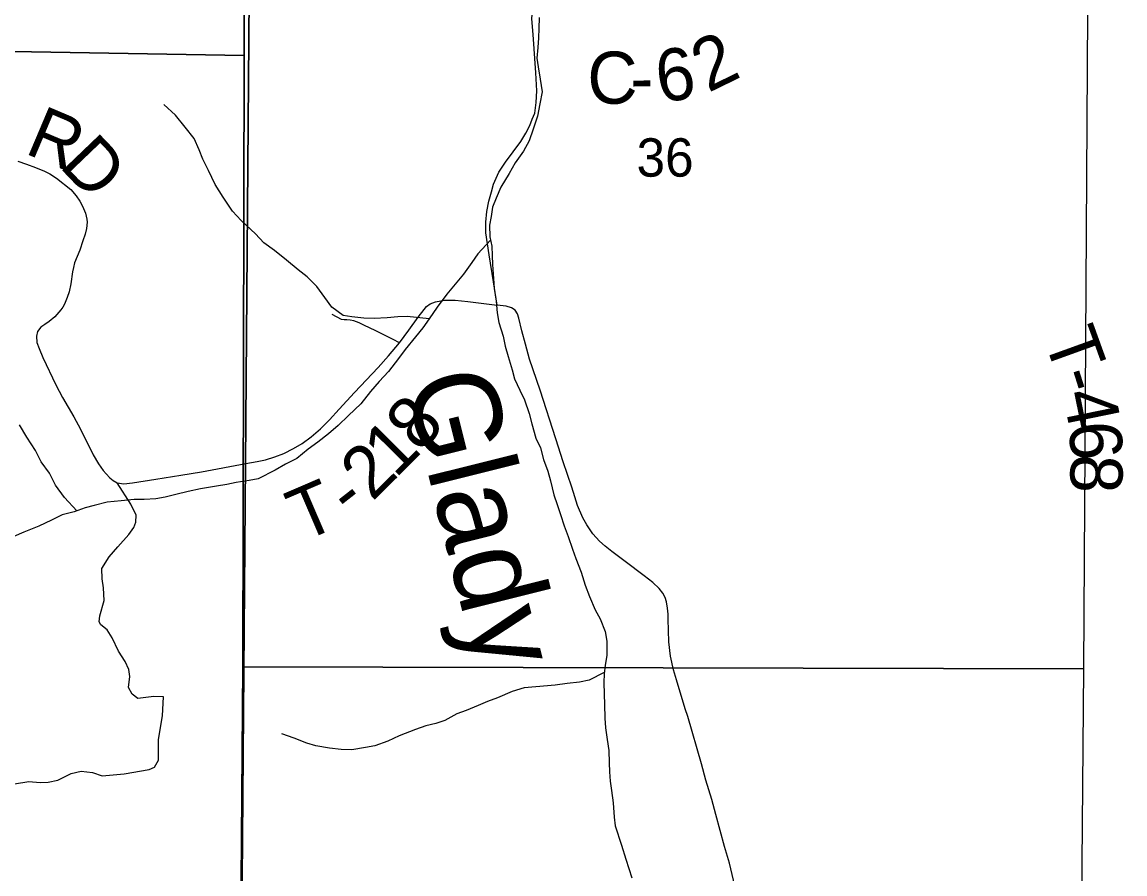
# Model space of a CAD drawing. Extents: x 0 to 191, y 0 to 55.
# Drawn here: x 146.399 to 147, y 21.382 to 21.846 of the extents above; entities that cross this region are included whole.
import ezdxf

# ---------------------------------------------------------------- set-up
doc = ezdxf.new("R2010")
doc.units = 0
for name, color, linetype in [('GM_X_Corporation', 7, 'Continuous'), ('GM_X_County_Road', 7, 'Continuous'), ('GM_X_County_Road_Text', 7, 'Continuous'), ('GM_X_Minor_River', 7, 'Continuous'), ('GM_X_Minor_River_Text', 7, 'Continuous'), ('GM_X_Section_Text', 7, 'Continuous'), ('GM_X_Township_Road', 7, 'Continuous'), ('GM_X_Township_Road_Text', 7, 'Continuous')]:
    doc.layers.add(name, color=color, linetype=linetype)

msp = doc.modelspace()

# ---------------------------------------------------------------- linework, layer by layer
at = {"layer": 'GM_X_Corporation'}
for points in [[(146.52877, 22.67924), (146.52412, 22.06864), (146.52059, 21.60574), (146.51644, 21.08296), (146.51644, 21.08173), (146.51664, 20.82724), (146.47837, 20.82755), (146.47724, 20.82756), (146.44015, 20.82784), (146.43784, 20.82786), (146.12204, 20.83034), (146.12018, 20.83035), (145.73354, 20.83338), (145.73117, 20.8334), (145.42327, 20.83582), (145.34145, 20.83646), (145.17243, 20.8379), (145.0026, 20.83935)], [(145.0026, 20.83935), (145.17243, 20.8379), (145.34145, 20.83646), (145.42327, 20.83582), (145.73117, 20.8334), (145.73354, 20.83338), (146.12018, 20.83035), (146.12204, 20.83034), (146.43784, 20.82786), (146.44015, 20.82784), (146.47724, 20.82756), (146.47837, 20.82755), (146.51664, 20.82724), (146.51644, 21.08173), (146.51644, 21.08296), (146.52059, 21.60574), (146.52412, 22.06864), (146.74796, 22.06495), (146.94723, 22.06204), (146.94931, 22.06201), (147.41583, 22.05521)]]:
    msp.add_lwpolyline(points, dxfattribs=at)
for points in [[(146.02757, 22.3284), (146.52237, 22.32297), (146.52004, 22.06655), (146.51977, 21.82799), (146.02436, 21.83663)], [(146.52004, 22.06655), (146.98113, 22.06049), (146.9776, 21.49352), (146.51904, 21.49449), (146.51977, 21.82799)], [(146.02436, 21.83663), (146.51977, 21.82799), (146.51904, 21.49449), (146.51779, 21.33076), (146.02149, 21.33428)], [(146.51904, 21.49449), (146.9776, 21.49352), (146.97333, 20.983), (146.51604, 20.98797), (146.51779, 21.33076)]]:
    msp.add_lwpolyline(points, close=True, dxfattribs=at)
at = {"layer": 'GM_X_County_Road'}
for points in [[(146.65776, 21.69182), (146.65583, 21.70455), (146.65348, 21.71922), (146.65169, 21.73128), (146.65169, 21.73721), (146.65224, 21.74293), (146.65334, 21.74851), (146.65465, 21.75362), (146.65583, 21.75782), (146.65879, 21.76444), (146.66231, 21.76982), (146.67065, 21.78119), (146.67347, 21.78567), (146.67568, 21.78988), (146.67699, 21.79326), (146.6783, 21.79663), (146.67913, 21.80236), (146.6794, 21.8087), (146.67899, 21.81856), (146.67754, 21.83951), (146.67678, 21.84799), (146.67706, 21.85275)], [(146.79016, 21.36353), (146.78454, 21.38739), (146.78186, 21.39654), (146.77709, 21.41402), (146.77496, 21.42221), (146.77172, 21.43282), (146.76923, 21.44159), (146.76177, 21.46756), (146.76034, 21.47174), (146.7556, 21.48753), (146.7541, 21.49297), (146.75241, 21.50042), (146.75142, 21.50828), (146.75112, 21.52065), (146.75109, 21.52322), (146.75083, 21.52657), (146.75028, 21.53009), (146.74947, 21.53241), (146.74811, 21.53476), (146.74617, 21.53725), (146.74275, 21.54052), (146.73798, 21.54419), (146.72759, 21.55198), (146.72039, 21.55749), (146.71675, 21.56046), (146.71367, 21.56314), (146.71, 21.56718), (146.7082, 21.56986), (146.70669, 21.57203), (146.7046, 21.57588), (146.70173, 21.5826), (146.70012, 21.58723), (146.69858, 21.59252), (146.69388, 21.6064), (146.68987, 21.61896), (146.68132, 21.64547), (146.67555, 21.6624), (146.67328, 21.67059), (146.67133, 21.67793), (146.66968, 21.68472), (146.66898, 21.68715), (146.66758, 21.68909), (146.66564, 21.69034), (146.66266, 21.6913), (146.65776, 21.69182)]]:
    msp.add_lwpolyline(points, dxfattribs=at)
at = {"layer": 'GM_X_Minor_River'}
for points in [[(146.68073, 21.84884), (146.68058, 21.84277), (146.68042, 21.83765), (146.68007, 21.83233), (146.67953, 21.82664), (146.68013, 21.8219), (146.68131, 21.81508), (146.68229, 21.80826), (146.68119, 21.80161), (146.67991, 21.79497), (146.67749, 21.78794), (146.67526, 21.78147), (146.67226, 21.77577), (146.66757, 21.76948), (146.66438, 21.76358), (146.65988, 21.75616), (146.65727, 21.75026), (146.65521, 21.74532), (146.65449, 21.74019), (146.65357, 21.73545), (146.65379, 21.72919), (146.65496, 21.72408), (146.65518, 21.71896), (146.65521, 21.71402), (146.65582, 21.70644), (146.65623, 21.70094), (146.65721, 21.69412), (146.65782, 21.68768), (146.6588, 21.68237), (146.66111, 21.67499), (146.66228, 21.66949), (146.66382, 21.66381), (146.66595, 21.65662), (146.6673, 21.6517)], [(146.6207, 21.68436), (146.60882, 21.68568), (146.60371, 21.68546), (146.59784, 21.68486), (146.59065, 21.68462), (146.58517, 21.68478), (146.57854, 21.6855), (146.5738, 21.68623), (146.56772, 21.69075), (146.5639, 21.69604), (146.55952, 21.70208), (146.55419, 21.70736), (146.54924, 21.71112), (146.54297, 21.7164), (146.53632, 21.72167), (146.53061, 21.72581), (146.52604, 21.73071), (146.51824, 21.73806), (146.51348, 21.74316), (146.50833, 21.75071), (146.50393, 21.7577), (146.5003, 21.76527), (146.49723, 21.77151), (146.49531, 21.77662), (146.49262, 21.78267), (146.48767, 21.7889), (146.48233, 21.79551), (146.47605, 21.80135)], [(146.65424, 21.72724), (146.64723, 21.71986), (146.64403, 21.7151), (146.63953, 21.70881), (146.63483, 21.70328), (146.63032, 21.69776), (146.62506, 21.69071), (146.62075, 21.68442), (146.61737, 21.67947), (146.61323, 21.67452), (146.6076, 21.66765), (146.60403, 21.6627), (146.59858, 21.65565), (146.5935, 21.65012), (146.5888, 21.64478), (146.58354, 21.63811), (146.57677, 21.63163), (146.57112, 21.62628), (146.56585, 21.6217), (146.56001, 21.61711), (146.55473, 21.61329), (146.54852, 21.60813), (146.54229, 21.60506), (146.53682, 21.6018), (146.52738, 21.59719), (146.52247, 21.59622), (146.51547, 21.59504), (146.51037, 21.59406), (146.5047, 21.59308), (146.496, 21.5917), (146.4892, 21.59014), (146.48258, 21.58859), (146.47673, 21.58703), (146.47162, 21.58624), (146.46519, 21.58583), (146.45989, 21.5858), (146.4527, 21.58519), (146.44514, 21.58438), (146.43795, 21.58263), (146.43304, 21.58128), (146.427, 21.57915), (146.42057, 21.57741), (146.41472, 21.57453), (146.40774, 21.57126), (146.39962, 21.56799), (146.39415, 21.56568)], [(146.6673, 21.6517), (146.67018, 21.64545), (146.67267, 21.64016), (146.67536, 21.63278), (146.67672, 21.62709), (146.67884, 21.61933), (146.68152, 21.61403), (146.68307, 21.6076), (146.68538, 21.60135), (146.68693, 21.59605), (146.68867, 21.58847), (146.6906, 21.58317), (146.69233, 21.57768), (146.69445, 21.57144), (146.69657, 21.56557), (146.69888, 21.55876), (146.7008, 21.55365), (146.70368, 21.54626), (146.7058, 21.53907), (146.70811, 21.53301), (146.71137, 21.52564), (146.71405, 21.52072), (146.71674, 21.51391), (146.71771, 21.5086), (146.71757, 21.50083), (146.71665, 21.49551), (146.71611, 21.49077), (146.71595, 21.48602), (146.71618, 21.47958), (146.7164, 21.47408), (146.71663, 21.46649), (146.71685, 21.46137), (146.71783, 21.45493), (146.71882, 21.44886), (146.71885, 21.44223), (146.71907, 21.4373), (146.71948, 21.43218), (146.72027, 21.42706), (146.72106, 21.42043), (146.72168, 21.41265), (146.72227, 21.40792), (146.72574, 21.39732), (146.72805, 21.38974), (146.7296, 21.38463), (146.73133, 21.37952)], [(146.42859, 21.57971), (146.42184, 21.5869), (146.41688, 21.5937), (146.41363, 21.60013), (146.40905, 21.60636), (146.40599, 21.6126), (146.40121, 21.61978), (146.3972, 21.62658)], [(146.71619, 21.49145), (146.708, 21.4873), (146.7027, 21.48613), (146.69608, 21.48553), (146.68946, 21.48454), (146.67887, 21.48372), (146.67263, 21.48311), (146.66602, 21.48118), (146.65809, 21.47772), (146.65261, 21.4756), (146.64752, 21.47348), (146.64091, 21.47079), (146.63581, 21.46886), (146.62921, 21.46522), (146.6243, 21.46367), (146.619, 21.46231), (146.61334, 21.46038), (146.60446, 21.45692), (146.59824, 21.45403), (146.59106, 21.45153), (146.58595, 21.45055), (146.57858, 21.44937), (146.57271, 21.44952), (146.56646, 21.45024), (146.55889, 21.45153), (146.55396, 21.45301), (146.54713, 21.45563), (146.5403, 21.45805)]]:
    msp.add_lwpolyline(points, dxfattribs=at)
at = {"layer": 'GM_X_Township_Road'}
for points in [[(146.39644, 21.77047), (146.4011, 21.7687), (146.40606, 21.76698), (146.41083, 21.76496), (146.41373, 21.76349), (146.41744, 21.7611), (146.42523, 21.7549), (146.42813, 21.75145), (146.43015, 21.74851), (146.43165, 21.74583), (146.43334, 21.74208), (146.43397, 21.7387), (146.43411, 21.73709), (146.43374, 21.7336), (146.43301, 21.73063), (146.43184, 21.72699), (146.43011, 21.72185), (146.42728, 21.71491), (146.42677, 21.71248), (146.42618, 21.70995), (146.42526, 21.70345), (146.42434, 21.69919), (146.42332, 21.69607), (146.42174, 21.69247), (146.42086, 21.69078), (146.41975, 21.68939), (146.41656, 21.68546), (146.41344, 21.68285), (146.41101, 21.68131), (146.40888, 21.67977), (146.40716, 21.67753), (146.40646, 21.67485), (146.40672, 21.67154), (146.40793, 21.66816), (146.41006, 21.66324), (146.41707, 21.64848), (146.42075, 21.6415), (146.42699, 21.63085), (146.43059, 21.62417), (146.43742, 21.61022), (146.44039, 21.60537), (146.44285, 21.6017), (146.44447, 21.59979), (146.4466, 21.59769), (146.44836, 21.59619), (146.45053, 21.59494)], [(146.52687, 21.60663), (146.5315, 21.6075), (146.53664, 21.60915), (146.54148, 21.61095), (146.54674, 21.6136), (146.5514, 21.61639), (146.55632, 21.61995), (146.56139, 21.62446), (146.56631, 21.62928), (146.57171, 21.63508), (146.58, 21.64418), (146.59286, 21.65788), (146.59851, 21.66416), (146.60453, 21.67123), (146.60968, 21.67819), (146.61482, 21.68527), (146.61797, 21.68957), (146.61937, 21.69108), (146.62135, 21.69266), (146.62425, 21.69372), (146.62903, 21.6946), (146.63487, 21.69449), (146.64181, 21.69376), (146.65776, 21.69182)], [(146.58512, 21.68096), (146.58254, 21.68219), (146.57956, 21.68322), (146.57773, 21.68373), (146.57584, 21.68387), (146.57428, 21.68381), (146.57284, 21.68396), (146.56781, 21.68674)], [(146.60453, 21.67123), (146.60112, 21.67319), (146.59172, 21.67782), (146.58512, 21.68096)], [(146.45053, 21.59494), (146.45416, 21.59446), (146.4589, 21.5949), (146.47168, 21.59685), (146.4853, 21.59905), (146.49661, 21.60096), (146.5207, 21.60548), (146.52687, 21.60663)], [(146.39454, 21.43079), (146.40245, 21.43201), (146.40862, 21.43148), (146.41284, 21.43174), (146.41816, 21.43282), (146.42549, 21.43631), (146.43093, 21.4377), (146.43716, 21.43701), (146.44229, 21.43513), (146.45442, 21.43616), (146.468, 21.43855), (146.47099, 21.43983), (146.47312, 21.44368), (146.47304, 21.45487), (146.47535, 21.46777), (146.47586, 21.47827), (146.47056, 21.47836), (146.46185, 21.47725), (146.45877, 21.47964), (146.45681, 21.48323), (146.45741, 21.48929), (146.45689, 21.49314), (146.45493, 21.49749), (146.45126, 21.50313), (146.44775, 21.51031), (146.44502, 21.51483), (146.4416, 21.5174), (146.44075, 21.51911), (146.44109, 21.52244), (146.4434, 21.53072), (146.44314, 21.53773), (146.44229, 21.54251), (146.44212, 21.54815), (146.44613, 21.55456), (146.45083, 21.56011), (146.45698, 21.56677), (146.45971, 21.57053), (146.46074, 21.57352), (146.46082, 21.57728), (146.45792, 21.58335), (146.45053, 21.59494)]]:
    msp.add_lwpolyline(points, dxfattribs=at)

# ---------------------------------------------------------------- texts
at = {"layer": 'GM_X_County_Road_Text'}
for s, rotation, p in [('2', 26.00326, (146.77289, 21.80751)), ('6', 8.24476, (146.74642, 21.80218)), ('C', 0.03903, (146.70699, 21.80173)), ('-', 0.52836, (146.73059, 21.80175))]:
    msp.add_text(s, height=0.02841, rotation=rotation, dxfattribs=at).set_placement(p)
at = {"layer": 'GM_X_Minor_River_Text'}
msp.add_text('Glady', height=0.047339, rotation=283.99131, dxfattribs=at).set_placement((146.60742, 21.65072))
at = {"layer": 'GM_X_Section_Text'}
msp.add_text('36', height=0.020928, rotation=0.00001, dxfattribs=at).set_placement((146.73386, 21.76195))
at = {"layer": 'GM_X_Township_Road_Text'}
for s, rotation, p in [('R', 337.04177, (146.39943, 21.77498)), ('D', 313.77127, (146.41842, 21.7676)), ('T', 289.87437, (146.95569, 21.67371)), ('-', 287.48953, (146.96281, 21.65403)), ('8', 48.71535, (146.61605, 21.61075)), ('4', 281.57427, (146.96612, 21.64365)), ('1', 45.10524, (146.60237, 21.59693)), ('6', 274.54799, (146.9695, 21.62742)), ('2', 44.58296, (146.5897, 21.58445)), ('8', 268.29802, (146.97087, 21.61079)), ('T', 23.28581, (146.55151, 21.56246)), ('-', 38.12036, (146.57791, 21.57494))]:
    msp.add_text(s, height=0.02841, rotation=rotation, dxfattribs=at).set_placement(p)

doc.saveas('drawing.dxf')
